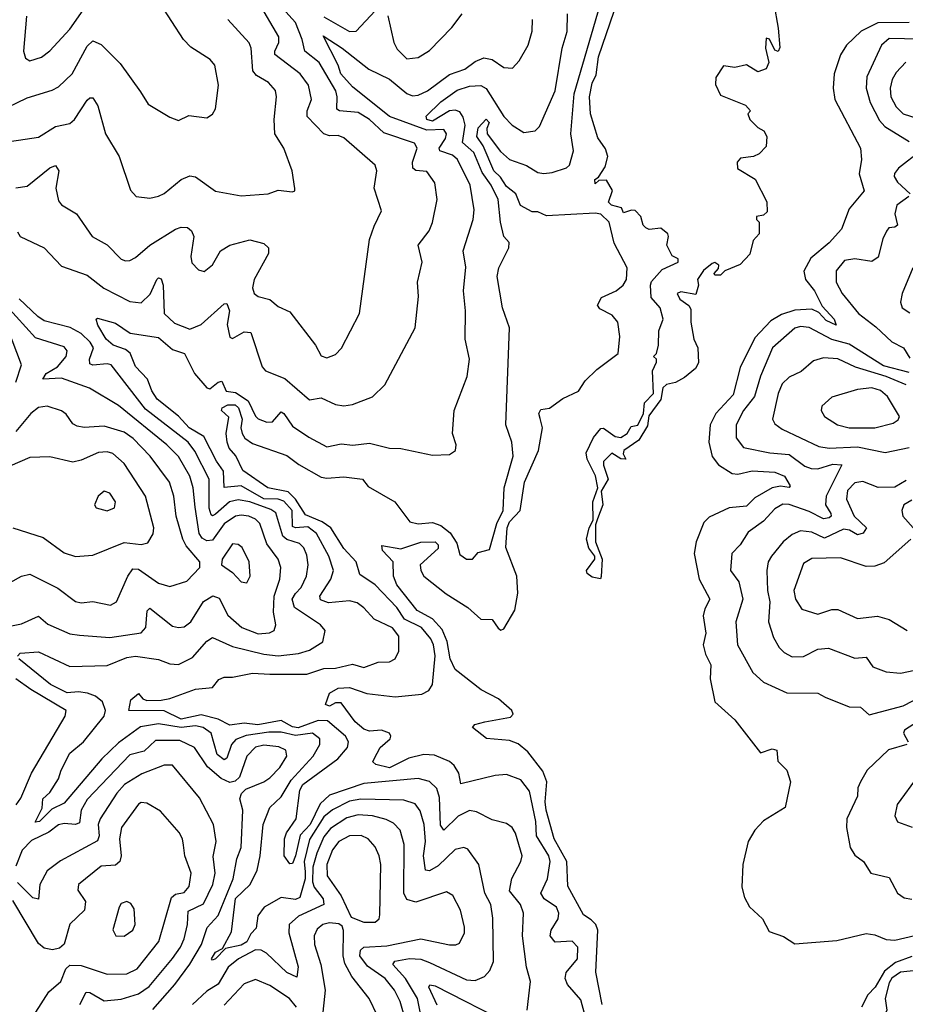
# Model space of a CAD drawing. Extents: x 1552294 to 1694791, y 811929 to 917222.
# Tile 539 of 643: x 1648149 to 1651252, y 903305 to 906755. Entities that reach past the tile are written whole.
import ezdxf

# ---------------------------------------------------------------- set-up
doc = ezdxf.new("R2010")
doc.units = 0

msp = doc.modelspace()

# ---------------------------------------------------------------- linework, layer by layer
at = {"layer": '0CON10XD'}
for points in [[(1648105, 906446.9), (1648175, 906480.7), (1648262.7, 906507.3), (1648285, 906520), (1648332.9, 906565), (1648385, 906662.1), (1648405, 906680.3), (1648435, 906668.2), (1648501.7, 906601.7), (1648571.9, 906501.9), (1648599.2, 906459.2), (1648675, 906412.9), (1648705, 906401.2), (1648741.2, 906418.8), (1648805, 906410.8), (1648825, 906423.8), (1648835, 906442.5), (1648845.5, 906525), (1648832.5, 906595), (1648816.9, 906615), (1648748.3, 906658.3), (1648722.5, 906685), (1648641.3, 906811.3)], [(1648135, 906165.9), (1648175, 906171.6), (1648255, 906236.2), (1648275, 906244.4), (1648285.9, 906225), (1648276.2, 906165), (1648285, 906120), (1648295.9, 906105.9), (1648348, 906075), (1648402.5, 905995), (1648455, 905965.6), (1648505, 905915.6), (1648519.3, 905909.3), (1648535, 905910.5), (1648555, 905921.8), (1648605.5, 905964.5), (1648695, 906021.2), (1648715, 906028.4), (1648737, 906027), (1648750.8, 906015), (1648759.2, 905995), (1648749.1, 905925), (1648752.7, 905902.7), (1648775, 905878), (1648795, 905872.5), (1648824.7, 905895.3), (1648852.3, 905945), (1648884.8, 905965.2), (1648955, 905983.8), (1649005, 905970.8), (1649020.8, 905955), (1649021.1, 905935), (1648971.1, 905845), (1648965.3, 905815), (1648970.9, 905795), (1648985, 905784.5), (1649025, 905774.5), (1649055, 905750), (1649095, 905731.1), (1649185.8, 905615), (1649205, 905577.1), (1649225, 905570.5), (1649255, 905581.9), (1649276.6, 905603.4), (1649339.2, 905725), (1649374.3, 905985), (1649391.2, 906031.2), (1649416.2, 906085), (1649390.8, 906165), (1649400.4, 906225), (1649394.4, 906245), (1649285, 906340.9), (1649265, 906349.3), (1649235, 906348.4), (1649215, 906355.3), (1649156.5, 906415), (1649155.8, 906435), (1649171.9, 906475), (1649160.5, 906525), (1649131.6, 906565), (1649042.7, 906632.7), (1649042.6, 906645), (1649057.4, 906675), (1649056.6, 906695), (1648986, 906816)], [(1648172.6, 906767.4), (1648162.9, 906645), (1648170, 906620), (1648185, 906611.1), (1648225, 906623.8), (1648255, 906646.2), (1648325, 906721.5), (1648379.7, 906800.3)], [(1650190.4, 903305), (1650167.4, 903417.4), (1650174.8, 903565), (1650167.1, 903585), (1650151.5, 903601.5), (1650125, 903618.8), (1650069.6, 903719.6), (1650066.2, 903805), (1650021.3, 903885), (1649993.4, 903985), (1649989.9, 904015), (1649996.2, 904085), (1649981.7, 904121.7), (1649929.6, 904189.6), (1649895, 904217.1), (1649865, 904229.7), (1649785, 904236.7), (1649736, 904275), (1649744.2, 904285), (1649778.8, 904295), (1649869.2, 904310.8), (1649878.3, 904321.7), (1649873.3, 904335), (1649826.7, 904375), (1649766.3, 904406.3), (1649675, 904478.4), (1649657.3, 904515), (1649646.7, 904576.7), (1649628.8, 904618.8), (1649595.7, 904655.7), (1649541.4, 904685), (1649470.7, 904775), (1649458.5, 904805), (1649457.8, 904855), (1649420.4, 904895), (1649417.5, 904912.5), (1649485, 904900.8), (1649555, 904924), (1649605, 904925.6), (1649615.6, 904915), (1649615, 904902), (1649552.5, 904845), (1649554.4, 904825), (1649565.6, 904805), (1649642.9, 904742.9), (1649718.9, 904695), (1649765, 904654.7), (1649805, 904653.5), (1649825, 904623.3), (1649835, 904616), (1649845, 904621.1), (1649884.1, 904685.9), (1649894.2, 904745), (1649891.1, 904805), (1649851.9, 904905), (1649856.9, 904975), (1649865, 904995.1), (1649902.4, 905035), (1649917.7, 905135), (1649967.2, 905245), (1649981.2, 905325), (1649972.6, 905357.4), (1649968.2, 905375), (1649975, 905388.5), (1650005, 905394.2), (1650052.2, 905427.8), (1650106.5, 905453.5), (1650130.6, 905489.4), (1650170.7, 905529.3), (1650245.8, 905585), (1650251.5, 905645), (1650245.1, 905695.1), (1650225, 905719.7), (1650181.8, 905741.8), (1650173.3, 905755), (1650188, 905782), (1650238.8, 905805), (1650263.5, 905825), (1650275.2, 905845), (1650278, 905885), (1650231.9, 905971.9), (1650214.8, 906045), (1650185, 906073.3), (1650165, 906076.9), (1649995, 906067.4), (1649965, 906081.8), (1649945, 906081.9), (1649903.5, 906103.5), (1649887.2, 906145), (1649855, 906170.4), (1649833.4, 906203.4), (1649810.5, 906225), (1649773, 906313), (1649750.4, 906345), (1649755, 906376.3), (1649783.5, 906406.5), (1649793.8, 906395), (1649786.2, 906373.9), (1649787.3, 906355), (1649833.2, 906293.2), (1649865, 906264.8), (1649925, 906244), (1649965, 906219.5), (1649985, 906215.6), (1650015, 906219), (1650064.7, 906235.3), (1650075.5, 906245), (1650089.1, 906295), (1650079.5, 906355), (1650091.2, 906495), (1650182.8, 906807.2)], [(1650791.2, 906811.2), (1650806.9, 906725), (1650812.5, 906657.5), (1650807, 906643), (1650795, 906647.5), (1650776.1, 906686.1), (1650765, 906690), (1650762, 906655), (1650774.2, 906605), (1650765, 906582), (1650735, 906572), (1650695, 906596.2), (1650655, 906587.5), (1650615, 906593.3), (1650588.3, 906551.7), (1650587.3, 906527.3), (1650605, 906490), (1650692.5, 906455), (1650710, 906435), (1650700, 906425), (1650707.5, 906405), (1650735, 906377.5), (1650755.9, 906365.9), (1650766.7, 906345), (1650765, 906310), (1650740, 906285), (1650720, 906275), (1650675, 906270), (1650662.5, 906255), (1650663.9, 906233.9), (1650726.4, 906196.4), (1650767, 906117), (1650768.3, 906081.7), (1650755, 906070), (1650730, 906065), (1650730, 906055), (1650740, 906045), (1650740, 906005), (1650718.3, 905981.7), (1650707, 905933), (1650673, 905897), (1650620, 905875), (1650605, 905860), (1650585, 905860), (1650582.5, 905865), (1650597.5, 905882.5), (1650598.8, 905895), (1650585, 905904), (1650575, 905900.6), (1650545, 905875.6), (1650523.8, 905845), (1650527.5, 905825), (1650518.3, 905791.7), (1650465, 905800.8), (1650452.5, 905795), (1650461.5, 905775), (1650493.3, 905753.3), (1650500, 905740), (1650500.9, 905695), (1650511.5, 905635), (1650524.5, 905605), (1650527.3, 905552.7), (1650517.1, 905532.9), (1650478.7, 905501.3), (1650446.6, 905483.4), (1650415, 905476.7), (1650402.5, 905465), (1650395.6, 905424.4), (1650353.1, 905366.9), (1650348.1, 905331.9), (1650318.5, 905281.5), (1650265.4, 905245), (1650263.3, 905233.3), (1650272.5, 905215), (1650255, 905215.8), (1650224.2, 905235.8), (1650195, 905207.1), (1650194, 905194), (1650211.2, 905145), (1650186.7, 905103.3), (1650191.6, 905055), (1650173.6, 905006.4), (1650166.2, 904985), (1650166.5, 904925), (1650190, 904865), (1650186.6, 904803.4), (1650183.8, 904796.2), (1650155, 904801.8), (1650137.5, 904815), (1650135.4, 904825), (1650164.6, 904865), (1650164.5, 904875), (1650143.2, 904903.2), (1650135.4, 904935), (1650144.1, 904975), (1650158.3, 905001.7), (1650157.2, 905065), (1650174.5, 905115), (1650166.7, 905156.7), (1650137.3, 905215), (1650133.2, 905236.8), (1650158.9, 905291.1), (1650185, 905322.9), (1650195, 905323.1), (1650235, 905293.9), (1650255, 905291.2), (1650277.1, 905305), (1650291.1, 905328.9), (1650315.3, 905334.7), (1650334.5, 905375), (1650338.1, 905411.9), (1650370, 905445), (1650365.9, 905524.1), (1650380, 905555), (1650380, 905565), (1650370, 905575), (1650380, 905585), (1650387.5, 905615), (1650388.8, 905665), (1650403.3, 905705), (1650392.5, 905745), (1650361, 905781), (1650358.8, 905825), (1650362.5, 905837.5), (1650400.5, 905879.5), (1650456.2, 905905), (1650456.4, 905916.4), (1650435, 905927.5), (1650416.2, 905965), (1650422.5, 905995), (1650420, 906005), (1650395, 906024.5), (1650355, 906020), (1650343.3, 906025), (1650334, 906035), (1650325.6, 906065), (1650305, 906085.7), (1650292.5, 906087.5), (1650265, 906077.5), (1650257.5, 906095), (1650222, 906105), (1650212, 906115), (1650225.9, 906155.9), (1650205, 906192.5), (1650178.3, 906191.7), (1650165, 906180), (1650163.8, 906195), (1650177.5, 906202.5), (1650200.9, 906239.1), (1650209.6, 906275), (1650201.9, 906301.9), (1650175, 906340.8), (1650148.5, 906425), (1650145.5, 906485), (1650155, 906532), (1650168.8, 906561.2), (1650176.9, 906625), (1650232.3, 906785)], [(1648141.3, 906011.3), (1648151.2, 905995), (1648235.4, 905955.4), (1648295, 905891), (1648385, 905859.8), (1648443.8, 905813.8), (1648535, 905767.5), (1648575, 905762.4), (1648606.5, 905793.5), (1648630, 905845), (1648635, 905850), (1648645, 905846.4), (1648651.5, 905825), (1648655.3, 905725), (1648691.3, 905691.3), (1648745, 905670.4), (1648785, 905687.2), (1648865, 905759.3), (1648875, 905760.4), (1648884.3, 905735), (1648876.4, 905686.4), (1648885, 905642.5), (1648895, 905638), (1648935, 905660.8), (1648958.9, 905658.9), (1648998.9, 905538.9), (1649010, 905525), (1649077.9, 905497.9), (1649165, 905422.5), (1649205, 905430), (1649255, 905407.1), (1649285, 905401.4), (1649315, 905406.1), (1649385, 905432.9), (1649428.9, 905475), (1649534.6, 905675.4), (1649546.2, 905785), (1649542.3, 905835), (1649559.5, 905905), (1649545.6, 905965), (1649583.6, 906015), (1649595.9, 906044.1), (1649611.8, 906125), (1649603.6, 906183.6), (1649575, 906222.3), (1649536.5, 906226.5), (1649526.2, 906235), (1649525.9, 906255.9), (1649541.8, 906305), (1649532.4, 906322.4), (1649425, 906358.7), (1649375, 906405.2), (1649335, 906429.4), (1649270, 906435), (1649260.8, 906440.8), (1649261.7, 906485), (1649256.2, 906505), (1649198.4, 906605), (1649147.6, 906645), (1649139.2, 906685), (1649115.5, 906745), (1649070.1, 906795)], [(1649285, 904902.4), (1649239.1, 904975), (1649209, 904995), (1649150, 905020), (1649115.2, 905075.2), (1649090, 905100), (1649018.5, 905115), (1648931.2, 905175), (1648906.3, 905226.3), (1648883, 905253), (1648876, 905275), (1648872.2, 905305), (1648881.7, 905361.7), (1648856.4, 905385), (1648857.9, 905395), (1648878.1, 905405), (1648904.4, 905405), (1648916.2, 905395), (1648928.1, 905355), (1648923.9, 905325), (1648928.3, 905305), (1648938.3, 905288.3), (1648965, 905270), (1649085, 905228.2), (1649126.6, 905196.6), (1649205, 905151.6), (1649225, 905148), (1649285, 905153.6), (1649350, 905145), (1649369.8, 905119.8), (1649464, 905065), (1649515.7, 904995), (1649545, 904988.4), (1649595, 904993.6), (1649625, 904982.7), (1649656.9, 904956.9), (1649680.2, 904920.2), (1649690.6, 904880.6), (1649715, 904864.5), (1649735, 904864.3), (1649755, 904888.2), (1649795, 904898.6), (1649820.8, 904989.2), (1649843.5, 905035), (1649846, 905115), (1649877.5, 905225), (1649873.8, 905275), (1649852.9, 905335), (1649864.6, 905675), (1649840.4, 905745), (1649822.1, 905855), (1649827.3, 905885), (1649862.9, 905955), (1649864.5, 905974.5), (1649845.5, 905995.5), (1649833.6, 906045), (1649825.8, 906125), (1649801, 906175), (1649769.4, 906219.4), (1649740, 906290), (1649700.3, 906325), (1649710.1, 906385), (1649703.4, 906413.4), (1649691.5, 906431.5), (1649675, 906437.7), (1649654.6, 906435.4), (1649595, 906399.6), (1649575.9, 906405), (1649573.2, 906416.8), (1649625, 906466.5), (1649681.7, 906508.3), (1649725, 906522.2), (1649765, 906524.1), (1649784, 906514), (1649845, 906416), (1649875, 906385.4), (1649915, 906359.4), (1649955, 906365.6), (1649969.9, 906380.1), (1650024.8, 906505.2), (1650049.7, 906655), (1650066.9, 906713.1), (1650068.6, 906775)], [(1649215, 906765.2), (1649305, 906713), (1649327.5, 906715), (1649395, 906786.2)], [(1649438.8, 906768.8), (1649460.3, 906675), (1649471.5, 906651.5), (1649505, 906618), (1649545, 906621.8), (1649585, 906646.4), (1649663.2, 906726.8), (1649699.5, 906775)], [(1648065, 906321.4), (1648215, 906342.9), (1648275, 906380), (1648325, 906390.9), (1648340.9, 906405), (1648385, 906473.1), (1648395, 906481.4), (1648405, 906480.8), (1648422.6, 906452.6), (1648449.4, 906355), (1648497.5, 906275), (1648537.2, 906157.2), (1648556.7, 906135), (1648605, 906129.1), (1648635, 906136.2), (1648655, 906145.4), (1648715, 906194.7), (1648745, 906208.2), (1648765, 906203.8), (1648835, 906153.6), (1648925, 906137.8), (1649020, 906145), (1649055, 906157.1), (1649105, 906152), (1649112.5, 906155), (1649113.3, 906163.3), (1649104, 906225), (1649074.6, 906304.6), (1649042.9, 906355), (1649040.8, 906405), (1649048.9, 906485), (1649045, 906506.2), (1649020.6, 906535), (1648979, 906559), (1648965.7, 906575), (1648960.6, 906655), (1648953.4, 906673.4), (1648878.2, 906755)], [(1648838.2, 905208.2), (1648794.1, 905295), (1648742.8, 905325), (1648705, 905366), (1648631.2, 905425), (1648611.7, 905455), (1648597.1, 905495), (1648555, 905540), (1648536.1, 905586.1), (1648519.6, 905599.6), (1648476.2, 905615), (1648452.2, 905635), (1648422.3, 905685), (1648416.7, 905705), (1648421.4, 905708.6), (1648485, 905692), (1648536.5, 905656.5), (1648635, 905641.2), (1648685, 905599.1), (1648726.5, 905585), (1648762, 905515), (1648805, 905464.7), (1648815, 905461.8), (1648845, 905485.3), (1648857.8, 905487.8), (1648872.8, 905452.8), (1648905, 905448.3), (1648949.2, 905419.2), (1648975, 905365.4), (1648985, 905356.8), (1649015, 905344.8), (1649034.7, 905345.3), (1649065, 905380.6), (1649075, 905374.6), (1649105, 905330.7), (1649161.6, 905291.6), (1649225, 905258.2), (1649275, 905268.6), (1649316.3, 905263.7), (1649375, 905271.2), (1649445, 905253.3), (1649485, 905252.3), (1649595, 905229.1), (1649655, 905231.2), (1649676.2, 905245), (1649678.6, 905265), (1649665.7, 905305), (1649671.8, 905385), (1649716.5, 905505), (1649725.4, 905565), (1649710, 905635), (1649711.2, 905735), (1649703.7, 905805), (1649712.7, 905887.3), (1649703, 905945), (1649737.8, 906055), (1649741.3, 906088.7), (1649727.9, 906175), (1649683.3, 906265), (1649665, 906280.5), (1649621.3, 906295), (1649618.7, 906305), (1649641.1, 906338.9), (1649644.8, 906355), (1649635, 906369.7), (1649575, 906368.2), (1649445, 906415.2), (1649315, 906519.7), (1649274.3, 906565), (1649264.8, 906595), (1649212.2, 906697.8), (1649278.8, 906655), (1649371.8, 906581.8), (1649445, 906546.4), (1649505, 906495.8), (1649525, 906488), (1649545, 906490.7), (1649577.8, 906505), (1649655, 906563), (1649709.1, 906580.9), (1649745, 906608), (1649775, 906621.6), (1649805, 906615.4), (1649845, 906587.8), (1649875.6, 906584.4), (1649899.5, 906610.5), (1649930, 906665), (1649944.7, 906715), (1649945.9, 906755)], [(1651265, 906744.4), (1651155.8, 906744.2), (1651096.8, 906715), (1651045.4, 906665), (1651025, 906631.4), (1651003.1, 906565), (1650999.6, 906515), (1651005.4, 906475), (1651094.4, 906305), (1651098.5, 906265), (1651090.5, 906215), (1651107.5, 906155), (1651055, 906091.9), (1651028.8, 906021.2), (1650985, 905973.1), (1650920.7, 905919.3), (1650895.9, 905874.1), (1650902.3, 905845), (1650933.8, 905805), (1650960.6, 905750.6), (1651002.5, 905705), (1651010, 905685), (1650975, 905700.7), (1650949, 905729), (1650925, 905741.1), (1650865, 905737.1), (1650818.3, 905721.7), (1650780.6, 905699.4), (1650725, 905640.2), (1650673.7, 905536.3), (1650649.2, 905440.8), (1650587.5, 905375), (1650567.7, 905335), (1650564, 905275), (1650574.9, 905224.9), (1650597.2, 905195), (1650645, 905164.7), (1650665, 905162.5), (1650715, 905174.3), (1650795, 905169.7), (1650828.8, 905155), (1650848.2, 905121.8), (1650845, 905116.2), (1650815, 905120.3), (1650785, 905114.1), (1650725, 905080), (1650695, 905049.8), (1650635, 905044.2), (1650565, 905011.5), (1650546.6, 904993.4), (1650518.9, 904925), (1650512.5, 904885), (1650529.6, 904795), (1650566.9, 904725), (1650549.2, 904690.8), (1650543.9, 904666.1), (1650552.7, 904605), (1650543.8, 904565), (1650551.3, 904531.3), (1650570.3, 904495), (1650568.2, 904445), (1650584.6, 904364.6), (1650655, 904302), (1650745, 904186.2), (1650785, 904200.6), (1650802, 904195), (1650805, 904157.5), (1650836.7, 904125), (1650850, 904085), (1650830.6, 903995), (1650755, 903948), (1650724.2, 903915), (1650701.2, 903875), (1650683.2, 903795), (1650679.7, 903715), (1650688.8, 903678.8), (1650706.2, 903646.2), (1650751.8, 903605), (1650775, 903560), (1650825, 903542.8), (1650865, 903516.4), (1651011.9, 903528.1), (1651115, 903553.1), (1651145, 903548.9), (1651185, 903532), (1651215, 903530), (1651285, 903546.5)], [(1651355.4, 906685.4), (1651195, 906688.7), (1651168.4, 906665), (1651117.1, 906555), (1651115.2, 906515), (1651128.7, 906465), (1651161.5, 906401.5), (1651180.5, 906380.5), (1651265, 906327.8)], [(1651254.2, 906605.8), (1651220.3, 906569.7), (1651206, 906545), (1651199.3, 906515), (1651201.7, 906485), (1651219.7, 906449.7), (1651244.6, 906424.6), (1651315, 906402.7)], [(1651306.7, 906295), (1651228.2, 906235), (1651213.7, 906216.3), (1651213.3, 906205), (1651224.7, 906185), (1651268.5, 906145)], [(1651264.5, 906135), (1651221.9, 906105), (1651215.5, 906075), (1651224.5, 906035), (1651215, 906027.7), (1651194.7, 906025.3), (1651185.9, 906014.1), (1651172.9, 905987.1), (1651157.1, 905922.9), (1651135, 905907.5), (1651075, 905916.9), (1651039, 905911), (1651009.6, 905875), (1651009.7, 905835), (1651031.2, 905795), (1651087.8, 905725), (1651149.2, 905679.2), (1651205, 905625.7), (1651245.5, 905605), (1651268.3, 905568.3)], [(1651278.7, 905885), (1651240.5, 905795), (1651234.5, 905765.5), (1651241.1, 905745), (1651267.4, 905727.4)], [(1648142, 904525), (1648151.2, 904535), (1648215, 904540), (1648325, 904488.8), (1648455, 904491.6), (1648525, 904520.6), (1648555, 904525.2), (1648635, 904512.8), (1648675, 904497.5), (1648705, 904496), (1648755, 904520), (1648805, 904577.7), (1648825, 904590.8), (1648895, 904558.9), (1649005, 904531.7), (1649055, 904526.2), (1649125.8, 904534.2), (1649165, 904545.9), (1649210.6, 904575), (1649218.9, 904615), (1649203.3, 904635), (1649111.7, 904695), (1649103.2, 904725), (1649115.6, 904744.4), (1649135, 904765.9), (1649154.3, 904805), (1649160.2, 904845), (1649155, 904879.2), (1649144.5, 904904.5), (1649129.9, 904919.9), (1649085, 904933.9), (1649070.8, 904945), (1649047, 905027), (1649029.1, 905039.1), (1648955, 905065.5), (1648915, 905072.1), (1648884.2, 905065), (1648835, 905022.9), (1648825, 905016.8), (1648820.1, 905020.1), (1648813, 905043), (1648812.7, 905145), (1648762.6, 905242.6), (1648739.4, 905275), (1648589.7, 905389.7), (1648469.3, 905545), (1648455, 905549.5), (1648405, 905544.5), (1648395, 905549.6), (1648393.5, 905565), (1648407.4, 905605), (1648396.4, 905625), (1648365, 905655.5), (1648326.3, 905676.3), (1648235, 905700), (1648213, 905715), (1648147.2, 905777.2)], [(1648065, 904620.5), (1648155, 904637.6), (1648215, 904665.3), (1648247.4, 904637.4), (1648325, 904602.9), (1648358.1, 904598.1), (1648465, 904589.7), (1648575, 904607.1), (1648590.5, 904625), (1648596.1, 904683.9), (1648605, 904692.5), (1648685, 904630.4), (1648705, 904624.7), (1648725, 904627.3), (1648748.4, 904645), (1648793.5, 904716.5), (1648826.2, 904736.2), (1648848.3, 904728.3), (1648878.9, 904668.9), (1648927.5, 904625), (1648985, 904603.3), (1649023.8, 904606.2), (1649041.1, 904615), (1649046.6, 904635), (1649038.9, 904678.9), (1649040.6, 904735), (1649061.1, 904795), (1649063.7, 904835), (1649054.7, 904865), (1649015, 904918.2), (1648990, 904990), (1648974.9, 905004.9), (1648952.2, 905015), (1648925, 905019.3), (1648905.5, 905015), (1648865, 904987.9), (1648825, 904930.8), (1648805, 904928.8), (1648788.5, 904938.5), (1648778.4, 904955), (1648763.4, 905046.6), (1648756.8, 905115), (1648745.5, 905155), (1648705, 905224.2), (1648664.2, 905265), (1648495, 905403.2), (1648393.8, 905463.8), (1648295, 905499), (1648230, 905495), (1648241.4, 905515), (1648281.5, 905538.5), (1648311.8, 905575), (1648315.4, 905595), (1648305, 905608.5), (1648205, 905639.7), (1648102.5, 905752.5)], [(1648136, 905485), (1648155.3, 905545), (1648105.8, 905675)], [(1651265, 905518.6), (1651175, 905541.6), (1651055, 905617.5), (1650995, 905633.8), (1650915, 905676.5), (1650885, 905679.4), (1650865, 905673.4), (1650786.8, 905605), (1650744, 905506), (1650724, 905435), (1650685, 905385.4), (1650658.9, 905335), (1650659.9, 905289.9), (1650685, 905255.4), (1650777.7, 905237.7), (1650845, 905231.8), (1650900.3, 905190.3), (1650922.2, 905182.2), (1650945, 905181.3), (1650998, 905198), (1651029.2, 905195), (1650974.4, 905085), (1650972.5, 905055), (1650990.5, 905025), (1650991.8, 905015), (1650985, 905008.9), (1650965, 905005.6), (1650915, 905031.5), (1650845, 905056.3), (1650822.8, 905057.2), (1650795, 905041.4), (1650755, 904998.2), (1650700.9, 904959.1), (1650673.8, 904915), (1650644.7, 904885), (1650640, 904825), (1650668.1, 904785), (1650682.1, 904725), (1650658.6, 904645), (1650663.5, 904565), (1650717.5, 904467.5), (1650755, 904433.2), (1650836.6, 904396.6), (1650945, 904395.6), (1650971.6, 904381.6), (1651055, 904347.5), (1651095, 904346.1), (1651125, 904319.6), (1651245, 904350.3), (1651315, 904387.5)], [(1651255, 905474.9), (1651185.3, 905505), (1651076.9, 905536.9), (1651015, 905566.1), (1650965, 905569.6), (1650930.3, 905559.7), (1650887.3, 905522.7), (1650845, 905502.7), (1650821, 905479), (1650806.8, 905445), (1650786.1, 905355), (1650795, 905339.1), (1650820.1, 905320.1), (1650949.4, 905259.4), (1650985, 905253.1), (1651085, 905258.2), (1651181.9, 905238.1), (1651265, 905255.8)], [(1651145, 905324.8), (1651209, 905341), (1651226.6, 905353.4), (1651231.9, 905365), (1651189.7, 905435), (1651165, 905455.5), (1651135, 905464.4), (1651085, 905458.8), (1650995, 905432.4), (1650958.9, 905401.1), (1650956.9, 905385), (1650968.9, 905365), (1651014.8, 905334.8), (1651055, 905325.2), (1651145, 905324.8)], [(1648075, 904761.1), (1648155, 904805.5), (1648185, 904812.5), (1648283.3, 904763.3), (1648345, 904716), (1648365, 904711.8), (1648405, 904716.2), (1648466.8, 904703.2), (1648488.5, 904715), (1648527.8, 904805), (1648545, 904830.4), (1648565, 904830), (1648635, 904780.8), (1648675, 904768.5), (1648735, 904787.1), (1648780, 904835), (1648780, 904855), (1648731.8, 904911.8), (1648720.6, 904935), (1648697.2, 905015), (1648689.1, 905085), (1648674.4, 905134.4), (1648606.8, 905225), (1648547, 905287), (1648515, 905309.3), (1648445, 905331.1), (1648375, 905326.4), (1648350.3, 905330.3), (1648335, 905338.9), (1648312.5, 905372.5), (1648295.7, 905384.3), (1648245, 905400.4), (1648215, 905396), (1648188.5, 905375), (1648135, 905312.2)], [(1648125, 904974.7), (1648231, 904941), (1648305, 904886.4), (1648345, 904873.8), (1648405, 904878.8), (1648515, 904922.9), (1648575, 904916.2), (1648598, 904922), (1648616.5, 904953.5), (1648619.2, 904975), (1648590, 905085), (1648515, 905199.6), (1648475, 905235.3), (1648455, 905241.2), (1648425, 905238.9), (1648365, 905211.2), (1648335, 905204.1), (1648255, 905223.6), (1648185, 905220.8), (1648115, 905190)], [(1649927.5, 903285), (1649938.7, 903385), (1649925.3, 903435), (1649910.4, 903545), (1649914.8, 903625), (1649903.3, 903655), (1649865, 903702.9), (1649873.9, 903746.1), (1649905.4, 903805), (1649909.6, 903825), (1649886.2, 903905), (1649874.1, 903924.1), (1649855, 903938.5), (1649805, 903951.5), (1649749.2, 903979.2), (1649725, 903984.3), (1649685, 903964.8), (1649634.7, 903914.7), (1649623.3, 903933.3), (1649619.4, 904029.4), (1649611, 904061), (1649585.2, 904085.2), (1649545, 904096), (1649355, 904078.3), (1649235, 904037.9), (1649202.1, 904007.8), (1649166.4, 903935), (1649132, 903898), (1649115, 903825.7), (1649105, 903798.8), (1649095, 903797.1), (1649076.2, 903825), (1649077.2, 903885), (1649084.1, 903905.9), (1649117.6, 903955), (1649131.1, 904055), (1649141.1, 904075), (1649264.2, 904165), (1649297.6, 904205), (1649301.2, 904225), (1649290.8, 904245), (1649227.9, 904298), (1649195, 904298.9), (1649125, 904274.1), (1649105, 904277.5), (1649065, 904298.9), (1648983.8, 904283.8), (1648935, 904289.8), (1648885, 904283.4), (1648844.4, 904304.4), (1648785, 904319), (1648715, 904304.4), (1648655, 904333.2), (1648531.4, 904335), (1648538.7, 904371.3), (1648565, 904394.2), (1648580.9, 904375), (1648595, 904369.3), (1648645, 904371.1), (1648675, 904376.4), (1648765, 904409.4), (1648824.2, 904415), (1648846.4, 904443.6), (1648865, 904451.8), (1648895, 904451.1), (1648964.8, 904465.2), (1649025, 904461.6), (1649155, 904461.9), (1649215, 904481.3), (1649255, 904482.5), (1649315, 904496.8), (1649355, 904484.7), (1649405, 904503.8), (1649445, 904505.4), (1649464.1, 904515.9), (1649477.4, 904542.6), (1649477.9, 904595), (1649455, 904624.3), (1649390.7, 904655), (1649355, 904694.7), (1649331.5, 904711.5), (1649305, 904718.4), (1649231.4, 904711.4), (1649202.6, 904722.6), (1649201.1, 904735), (1649239.6, 904795), (1649248, 904825), (1649232.7, 904875), (1649189.5, 904955), (1649158.3, 904978.3), (1649115, 904974), (1649105, 904978.9), (1649104.2, 905035), (1649075, 905067.6), (1649055, 905075.4), (1649005, 905076.5), (1648925, 905121.7), (1648865, 905116), (1648862.9, 905172.9), (1648838.2, 905208.2)], [(1651255, 905140), (1651215, 905116.6), (1651156.3, 905116.3), (1651103.3, 905136.7), (1651075, 905132.4), (1651049, 905105), (1651045.6, 905075), (1651072.6, 905015), (1651115.5, 904975), (1651104.7, 904955.3), (1651085, 904950), (1651056.2, 904966.2), (1651035, 904969.4), (1650968.4, 904938.4), (1650925, 904959), (1650885, 904964.1), (1650855, 904950.6), (1650823.9, 904925), (1650783.5, 904875), (1650771.2, 904855), (1650766.3, 904825), (1650769, 904755), (1650777.4, 904715), (1650772.8, 904645), (1650790.3, 904590.3), (1650810, 904555), (1650827.1, 904537.1), (1650855, 904522.5), (1650895, 904523.5), (1650945, 904549.7), (1650983.1, 904553.1), (1651075, 904517.3), (1651115, 904521.5), (1651137.7, 904487.7), (1651185, 904470), (1651235, 904464.7), (1651285, 904476.2)], [(1648455, 905034.4), (1648480.8, 905045), (1648484.4, 905065), (1648465, 905095.6), (1648445, 905102.9), (1648424.6, 905085.4), (1648411.2, 905055), (1648417.5, 905045), (1648455, 905034.4)], [(1651275, 905071.9), (1651247.3, 905055), (1651239.6, 905035), (1651243.8, 905015), (1651279.2, 904975)], [(1648945, 904781.4), (1648956.9, 904805), (1648953.2, 904855), (1648928.5, 904905), (1648915, 904915.5), (1648895, 904917.9), (1648858.9, 904865), (1648855.8, 904845), (1648895, 904818.2), (1648925, 904785.7), (1648945, 904781.4)], [(1651271.8, 904935), (1651177.8, 904852.2), (1651145, 904839.7), (1651115, 904838.4), (1651025, 904868.9), (1650925, 904866.9), (1650895, 904850), (1650861.3, 904755), (1650867.3, 904725), (1650889.2, 904689.2), (1650945, 904671.8), (1650995, 904688.2), (1651015, 904688.8), (1651085, 904657.1), (1651155, 904665.4), (1651195, 904653.3), (1651258, 904615)], [(1650148.9, 903195), (1650115, 903320.5), (1650068.4, 903375), (1650060.5, 903395), (1650063.8, 903416.2), (1650103.5, 903465), (1650105, 903505.6), (1650085, 903526.2), (1650025, 903523.1), (1650008, 903545), (1650010.7, 903565), (1650035.3, 903605), (1650037.5, 903625), (1650029.6, 903645), (1649987.2, 903675), (1649974.7, 903695), (1649998.2, 903745), (1650007.5, 903805), (1650002.4, 903825), (1649960.1, 903895), (1649957.1, 903945), (1649935, 904051.9), (1649905, 904091.5), (1649855, 904110), (1649815, 904106.4), (1649695, 904077.1), (1649687.2, 904115), (1649671.4, 904141.4), (1649655, 904155.3), (1649602.1, 904177.9), (1649565, 904180.4), (1649512.2, 904167.8), (1649445, 904133.7), (1649396.7, 904145), (1649386.7, 904155), (1649390.5, 904165), (1649411.8, 904205), (1649446.9, 904235), (1649450, 904245), (1649444.7, 904254.7), (1649416.7, 904265), (1649375, 904261.5), (1649355, 904268.8), (1649324.3, 904295), (1649275, 904361.9), (1649255, 904360.9), (1649235, 904350), (1649220.8, 904355), (1649234.8, 904395.2), (1649265, 904413), (1649305, 904414.8), (1649365, 904394.1), (1649465, 904382.4), (1649558.1, 904391.9), (1649582.5, 904405), (1649595.4, 904425), (1649604.3, 904525.7), (1649599.3, 904565), (1649590, 904585), (1649556.7, 904625), (1649497.3, 904655), (1649470.8, 904695), (1649395, 904774.2), (1649340.4, 904810.4), (1649327.8, 904855), (1649285, 904902.4)], [(1649149.8, 903769.8), (1649148.9, 903745), (1649130.9, 903679.1), (1649115, 903672.4), (1649065, 903678.8), (1649005.7, 903645), (1648984, 903615), (1648977.7, 903572.3), (1648958.5, 903551.5), (1648945, 903523.6), (1648925, 903511.8), (1648869.7, 903500.3), (1648835, 903463.9), (1648825, 903460), (1648821.5, 903465), (1648835, 903487.5), (1648859.5, 903500.5), (1648890.8, 903559.2), (1648905, 903675.7), (1648956, 903725), (1648981.1, 903775), (1648991.8, 903825), (1649001.9, 903935), (1649025, 903994.4), (1649065, 904031.8), (1649099.8, 904090.2), (1649177, 904175), (1649200.8, 904215), (1649200.9, 904235), (1649175, 904254.8), (1649115, 904246.8), (1649065, 904258.4), (1649022, 904258), (1648942.9, 904247.1), (1648906.8, 904233.2), (1648890.8, 904215), (1648875, 904167.8), (1648865, 904162.1), (1648840.5, 904180.5), (1648820, 904255), (1648791.5, 904275), (1648765, 904280.6), (1648715, 904275.3), (1648635, 904288.1), (1648572.8, 904277.2), (1648495, 904220.8), (1648436.7, 904165), (1648305, 904009.3), (1648261.7, 903988.3), (1648218, 903945), (1648202.9, 903942.9), (1648227.8, 903992.2), (1648230.5, 904025), (1648255, 904047.5), (1648284.8, 904095), (1648294.2, 904125.8), (1648325.1, 904184.9), (1648373.1, 904225), (1648444.9, 904315.1), (1648449.3, 904335), (1648438.9, 904365), (1648415, 904384.8), (1648386.2, 904395), (1648355, 904399.6), (1648315, 904396.1), (1648257.2, 904425), (1648146, 904515)], [(1648136.6, 904003.4), (1648152.6, 904027.4), (1648190, 904115), (1648308.1, 904315), (1648312.5, 904335), (1648187.8, 904407.8), (1648135.8, 904445)], [(1651295, 904294.8), (1651248.9, 904265), (1651246.1, 904255), (1651262.5, 904225)], [(1648615, 903287.2), (1648692.7, 903375), (1648745, 903445.3), (1648785.5, 903515), (1648806, 903574), (1648844.2, 903615.8), (1648897.1, 903745), (1648910, 903815), (1648924.8, 903855), (1648930.8, 903985), (1648920.8, 904025), (1648926.2, 904043.8), (1648941.4, 904058.6), (1649005, 904084.3), (1649025, 904098.2), (1649060.8, 904135), (1649085.3, 904175), (1649081.5, 904195), (1649057.2, 904207.2), (1649005, 904212.8), (1648975, 904206.5), (1648944.4, 904175), (1648919.6, 904100.4), (1648903.5, 904086.5), (1648885, 904082.6), (1648855, 904096), (1648807.2, 904137.2), (1648761.8, 904205), (1648710.7, 904229.3), (1648625, 904229.8), (1648585, 904192.3), (1648535, 904179.4), (1648385, 904022.5), (1648364.9, 903985.1), (1648358.7, 903941.3), (1648344.8, 903935.2), (1648305, 903939), (1648285, 903934.1), (1648251.6, 903908.4), (1648190.6, 903879.4), (1648158, 903845), (1648135, 903789.5)], [(1651257.1, 904215), (1651193, 904197), (1651118.4, 904125), (1651094.6, 904085), (1651086.1, 904063.9), (1651084.3, 904034.3), (1651047.5, 903955), (1651046.4, 903925), (1651059.1, 903855), (1651075, 903827.5), (1651105.8, 903805), (1651131.2, 903765), (1651195, 903749.2), (1651224, 903695), (1651248.5, 903678.5), (1651275, 903673.8)], [(1648683.9, 903466.1), (1648712.8, 903505), (1648725.2, 903535), (1648737.5, 903585), (1648739, 903631), (1648793.2, 903656.8), (1648826.2, 903725), (1648833.7, 903765), (1648827.3, 903822.7), (1648838, 903875), (1648828.1, 903935), (1648778.9, 904028.9), (1648685, 904142.5), (1648655, 904143.5), (1648576.9, 904113.1), (1648516.5, 904075), (1648489.6, 904045), (1648430.5, 903955), (1648424.1, 903935), (1648427.4, 903895), (1648421.7, 903878.3), (1648292.6, 903807.4), (1648245, 903772.9), (1648219.6, 903725), (1648215, 903673.3), (1648195, 903678.4), (1648141.5, 903731.5)], [(1651297.5, 904105), (1651222.9, 904005), (1651215.7, 903965), (1651225, 903944), (1651275.4, 903925.4)], [(1648179.2, 903235), (1648250.8, 903349.2), (1648292.9, 903385), (1648310.8, 903429.2), (1648325, 903442.2), (1648365, 903440.9), (1648455, 903410.3), (1648525, 903411.9), (1648560.8, 903429.2), (1648636.5, 903525), (1648680.4, 903679.6), (1648695, 903691.5), (1648725, 903696.9), (1648742.5, 903717.5), (1648750.2, 903765), (1648728, 903825), (1648723.1, 903863.1), (1648720, 903885), (1648707.3, 903907.3), (1648642.2, 903982.2), (1648595, 904010), (1648575, 904011.8), (1648565, 904006.7), (1648505.7, 903924.3), (1648498.7, 903885), (1648504.5, 903825), (1648500.2, 903805), (1648485, 903792.3), (1648435, 903789.4), (1648355.5, 903725), (1648352.7, 903705), (1648380, 903665), (1648375.6, 903635), (1648325, 903585.8), (1648304.7, 903515.3), (1648288.1, 903501.9), (1648263.8, 903496.2), (1648235, 903502), (1648215, 903517.9), (1648125, 903669.1)], [(1649557.4, 903255), (1649543, 903325), (1649500.4, 903395), (1649456.6, 903445), (1649464, 903456), (1649515, 903465.4), (1649555, 903463.1), (1649585, 903451.2), (1649715, 903391.4), (1649745, 903388.4), (1649777.1, 903402.9), (1649796.2, 903423.8), (1649809.7, 903455), (1649806.6, 903606.6), (1649800, 903655), (1649778.8, 903695), (1649758.2, 903795), (1649719, 903849), (1649704.6, 903854.6), (1649675, 903847.2), (1649615, 903790), (1649585, 903772.5), (1649570.4, 903775), (1649564.3, 903825), (1649570.4, 903875), (1649565.8, 903935), (1649552.5, 903982.5), (1649535, 904006.9), (1649495, 904020), (1649344, 904024), (1649305, 904016.4), (1649245, 903986.7), (1649215, 903961.8), (1649165, 903882.4), (1649145.8, 903805), (1649149.8, 903769.8)], [(1649496.3, 903266.3), (1649482.7, 903315), (1649462.5, 903355), (1649429, 903395), (1649368.2, 903438.2), (1649340.8, 903475), (1649343.2, 903495), (1649355, 903505.6), (1649435, 903509.8), (1649555, 903534), (1649655, 903513.2), (1649676.9, 903513.1), (1649690.3, 903519.7), (1649707.2, 903555), (1649707.1, 903575), (1649693.3, 903635), (1649666.8, 903686.8), (1649645, 903698.7), (1649536.6, 903663.4), (1649505, 903672.4), (1649494.4, 903695), (1649496.2, 903865), (1649482.7, 903915), (1649459.2, 903939.2), (1649432.5, 903952.5), (1649385, 903965.1), (1649335, 903968.6), (1649295, 903958.3), (1649238.4, 903921.6), (1649215, 903892), (1649190.4, 903835), (1649175.9, 903785), (1649175, 903734.3), (1649180.7, 903715), (1649212.9, 903675), (1649215.1, 903654.9), (1649126.4, 903613.6), (1649093.1, 903585), (1649091.9, 903555), (1649125, 903436.2), (1649120, 903400), (1649085, 903417.1), (1649014, 903484), (1648994.6, 903494.6), (1648975, 903496.4), (1648915.8, 903465), (1648879.5, 903435), (1648844.1, 903375.9), (1648805, 903351.5), (1648755, 903304.4)], [(1649395, 903593.1), (1649408.2, 903605), (1649411.1, 903618.9), (1649414.2, 903795), (1649408.4, 903825), (1649395, 903856.7), (1649370, 903885), (1649345, 903896.1), (1649305, 903894.8), (1649267.5, 903875), (1649245, 903845.9), (1649225.5, 903795), (1649226, 903755), (1649275, 903685.5), (1649310.6, 903610.6), (1649355, 903593.2), (1649395, 903593.1)], [(1648515, 903543.5), (1648545, 903564.4), (1648553.6, 903585), (1648549.8, 903639.8), (1648538, 903658), (1648525, 903665.6), (1648505, 903658.1), (1648497.3, 903645), (1648475.6, 903565.6), (1648486.2, 903545), (1648515, 903543.5)], [(1649403.2, 903265), (1649373.1, 903325), (1649313.1, 903403.1), (1649288.4, 903448.4), (1649282.4, 903475), (1649283.2, 903563.2), (1649278.5, 903578.5), (1649266.7, 903586.7), (1649235, 903590.2), (1649211.2, 903585), (1649191.2, 903568.8), (1649181.2, 903545), (1649181.9, 903515), (1649203.8, 903445), (1649218.8, 903355), (1649208.5, 903255)], [(1648359.5, 903305), (1648382.3, 903347.7), (1648395, 903346.5), (1648445, 903317.2), (1648505, 903323.3), (1648565, 903342), (1648602.3, 903367.7), (1648683.9, 903466.1)], [(1651275, 903472.9), (1651218.1, 903451.9), (1651178.5, 903421.5), (1651146, 903365), (1651121.2, 903338.8), (1651098.8, 903295)], [(1651335, 903428.6), (1651235, 903417.5), (1651205, 903396.5), (1651195, 903380.8), (1651181.4, 903325), (1651187.1, 903285), (1651180.5, 903269.5), (1651145, 903254.8), (1651105, 903221.5), (1651075, 903205.3), (1651035, 903229.1), (1651010, 903225), (1650992.5, 903215), (1650980, 903185), (1650984.4, 903155), (1651013.3, 903123.3), (1651041.8, 903075), (1651041.8, 903025), (1651095, 902893.3), (1651108.3, 902888.3), (1651185, 902888.1), (1651227.3, 902902.7), (1651315, 902908.6)], [(1649119.2, 903295), (1649094.9, 903324.9), (1649025, 903371.2), (1648975, 903392.2), (1648935, 903376.6), (1648865, 903302.5)], [(1649611.9, 903301.9), (1649582.8, 903365), (1649586.5, 903373.5), (1649605, 903370), (1649865, 903236.3)]]:
    msp.add_lwpolyline(points, dxfattribs=at)

doc.saveas('drawing.dxf')
